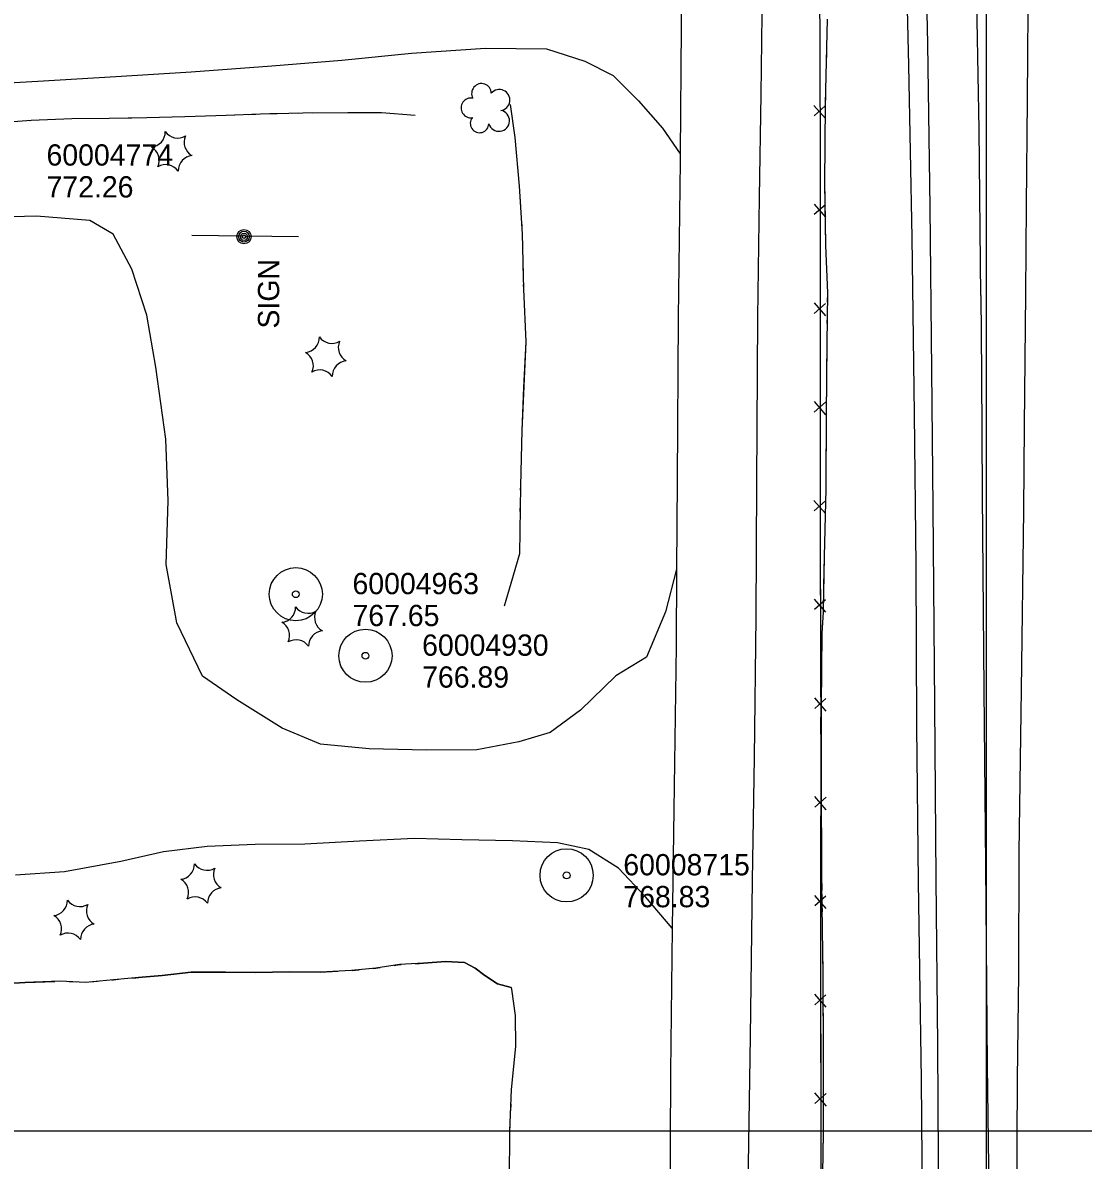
# Model space of a CAD drawing. Extents: x 591954 to 597000, y 198576 to 213500.
# Drawn here: x 593728 to 594027.3, y 203491.7 to 203812.6 of the extents above; entities that cross this region are included whole.
import ezdxf

# ---------------------------------------------------------------- set-up
doc = ezdxf.new("R2010")
doc.units = 0
for name, color, linetype in [('Level 10', 7, 'Continuous'), ('Level 11', 7, 'Continuous'), ('Level 14', 7, 'Continuous'), ('Level 15', 7, 'Continuous'), ('Level 17', 7, 'Continuous'), ('Level 18', 7, 'Continuous'), ('Level 19', 7, 'Continuous'), ('Level 6', 7, 'Continuous')]:
    doc.layers.add(name, color=color, linetype=linetype)

msp = doc.modelspace()

# ---------------------------------------------------------------- linework, layer by layer
at = {"layer": 'Level 10'}
for p, q in [((594000, 203500), (594000, 205000)), ((594000, 203000), (594000, 204500)), ((594000, 202500), (594000, 204000)), ((592000, 203500), (594000, 203500)), ((592500, 203500), (594000, 203500)), ((593000, 203500), (595500, 203500)), ((593000, 203500), (595000, 203500)), ((594000, 202000), (594000, 203500))]:
    msp.add_line(p, q, dxfattribs=at)
at = {"layer": 'Level 11'}
for points in [[(594015.23, 204165.45), (594014.85, 204146.55), (594014.65, 204110.52), (594014.29, 204083.22), (594014.24, 204053.5), (594013.4, 203978.43), (594012.8, 203918.14), (594012.43, 203895.91), (594012.01, 203858.13), (594011.79, 203828.88), (594011.48, 203790.83), (594011.17, 203761.06), (594011.02, 203736.22), (594010.63, 203698.93), (594010.44, 203675.01), (594009.79, 203624.48), (594009.17, 203578.67), (594009.06, 203544.44), (594008.64, 203514.6), (594008.51, 203479.79)], [(593940.62, 204162.09), (593940.4, 204129.88), (593940.03, 204090.41), (593939.49, 204053.05), (593938.94, 204015.93), (593938.58, 203974.3), (593937.94, 203932.12), (593937.68, 203896.92), (593937.23, 203858.14), (593936.68, 203822.57), (593936.36, 203792.4), (593935.89, 203763.38), (593935.41, 203729.6), (593935.08, 203682.81), (593934.88, 203645.02), (593934.44, 203605.35)], [(593961.65, 204163.04), (593965.45, 204136.99), (593968.67, 204110.67), (593970.74, 204075.26), (593972.45, 204033.82), (593973.58, 203988.9), (593974.82, 203946.03), (593975.92, 203897.34), (593976.68, 203856.52), (593978.02, 203800.6), (593978.97, 203752.03), (593979.61, 203702.29), (593980.1, 203659.41), (593980.22, 203614.07), (593980.71, 203570.31), (593981.6, 203514.55), (593981.98, 203469.09), (593982.07, 203426.61), (593982.33, 203377.34), (593982.72, 203332.29), (593983.17, 203289.17), (593983.67, 203263.2), (593983.81, 203251.26)], [(593965.05, 204163.19), (593970.04, 204132.73), (593974.61, 204091.78), (593976.68, 204065.08), (593979.39, 203988.96), (593980.7, 203941.24), (593981.64, 203891.67), (593982.29, 203854.48), (593983.36, 203806.63), (593984.01, 203760.49), (593984.46, 203714.61), (593984.92, 203675.92), (593985.38, 203620.11), (593985.68, 203570.99), (593986.21, 203524.23), (593986.5, 203475.43), (593986.97, 203423.19), (593987.47, 203371.18), (593987.91, 203323.4), (593988.31, 203274.67), (593988.49, 203251.48)], [(593998.4, 203735.64), (593997.95, 203782.52), (593997.06, 203828.83), (593996.06, 203873.49), (593995.21, 203915.96), (593994.27, 203965.11), (593992.93, 204024.91), (593990.73, 204066.84), (593987.76, 204108.34), (593986.13, 204129.79)], [(593915.05, 203883.57), (593915.04, 203882.73), (593914.2, 203846.49), (593913.84, 203811.42), (593913.57, 203775.67)], [(593913.57, 203775.67), (593913.55, 203773.46), (593913.05, 203729.51), (593912.69, 203683.56), (593912.55, 203658.51)], [(593998.4, 203735.64), (593998.65, 203713.55), (593998.78, 203679.53), (593999.23, 203624.53), (593999.74, 203575), (594000.23, 203518.46), (594000.99, 203461.67), (594001.41, 203414.5), (594001.87, 203365.71), (594002.09, 203312.64), (594002.46, 203282.74), (594002.71, 203252.13)], [(593912.55, 203658.51), (593912.44, 203636.74), (593911.77, 203590.73), (593911.27, 203557.24)], [(593934.44, 203605.35), (593933.91, 203570.65), (593933.29, 203526.57), (593932.77, 203490.61), (593932.4, 203451.48), (593931.77, 203413.15), (593931.54, 203374.67), (593931.27, 203331.27), (593931.18, 203290.52), (593931.13, 203269.85), (593930.88, 203248.83)], [(593911.27, 203557.24), (593911.27, 203557.08), (593910.84, 203516.65), (593910.7, 203475.97), (593910.21, 203439.23), (593909.68, 203405.08), (593909.44, 203376.63), (593909.32, 203339.14), (593909.33, 203310.56), (593908.86, 203271.08), (593908.94, 203247.82)]]:
    msp.add_lwpolyline(points, dxfattribs=at)
at = {"layer": 'Level 14'}
msp.add_lwpolyline([(593805.89, 203752.21), (593775.8, 203752.61)], dxfattribs=at)
for centre, radius in [((593790.48, 203752.28), 2.02), ((593790.48, 203752.29), 1.52), ((593790.49, 203752.25), 1.01), ((593790.49, 203752.26), 0.502)]:
    msp.add_circle(centre, radius, dxfattribs=at)
at = {"layer": 'Level 15'}
for p, q in [((593951.28, 203789.32), (593954.54, 203785.62)), ((593954.52, 203789.17), (593951.36, 203786.36)), ((593951.34, 203761.47), (593954.58, 203757.76)), ((593954.58, 203761.3), (593951.41, 203758.51)), ((593951.36, 203733.61), (593954.6, 203729.9)), ((593954.6, 203733.44), (593951.43, 203730.65)), ((593951.35, 203705.75), (593954.58, 203702.03)), ((593954.59, 203705.58), (593951.41, 203702.79)), ((593951.33, 203677.89), (593954.57, 203674.17)), ((593954.57, 203677.72), (593951.4, 203674.93)), ((593951.38, 203650.03), (593954.63, 203646.32)), ((593954.62, 203649.87), (593951.45, 203647.06)), ((593951.45, 203622.17), (593954.7, 203618.46)), ((593954.69, 203622.01), (593951.53, 203619.2)), ((593951.49, 203594.31), (593954.72, 203590.59)), ((593954.73, 203594.14), (593951.55, 203591.35)), ((593951.47, 203566.45), (593954.71, 203562.73)), ((593954.71, 203566.28), (593951.54, 203563.49)), ((593951.45, 203538.59), (593954.7, 203534.88)), ((593954.69, 203538.42), (593951.53, 203535.62)), ((593951.51, 203510.73), (593954.76, 203507.02)), ((593954.75, 203510.57), (593951.58, 203507.76))]:
    msp.add_line(p, q, dxfattribs=at)
for points in [[(593952.49, 204162.62), (593952.93, 204121.3), (593953.01, 204074.96), (593953.07, 204027.25), (593953.35, 203982.16), (593953.16, 203929.85), (593953.07, 203877.66), (593952.88, 203826.34), (593953.07, 203776.33), (593953.1, 203729.63), (593953.07, 203668.17), (593953.23, 203607.05), (593953.19, 203537.85), (593953.34, 203463.16), (593953.34, 203394.4), (593954.21, 203340.64), (593954.89, 203284.3), (593955.5, 203249.96)], [(593952.94, 203811.77), (593952.98, 203800.45)], [(593952.98, 203800.45), (593953.02, 203790.49)], [(593953.04, 203783.91), (593953.07, 203776.33), (593953.07, 203772.59)], [(593953.07, 203772.59), (593953.08, 203762.63)], [(593953.08, 203756.05), (593953.09, 203744.73)], [(593953.09, 203744.73), (593953.09, 203734.77)], [(593953.1, 203728.19), (593953.09, 203716.87)], [(593953.09, 203716.87), (593953.09, 203706.91)], [(593953.08, 203700.33), (593953.08, 203689.01)], [(593953.08, 203689.01), (593953.07, 203679.05)], [(593953.07, 203672.47), (593953.07, 203668.17), (593953.09, 203661.15)], [(593953.09, 203661.15), (593953.11, 203651.19)], [(593953.13, 203644.61), (593953.16, 203633.29)], [(593953.16, 203633.29), (593953.19, 203623.33)], [(593953.21, 203616.75), (593953.23, 203607.05), (593953.23, 203605.43)], [(593953.23, 203605.43), (593953.23, 203595.47)], [(593953.22, 203588.89), (593953.22, 203577.57)], [(593953.22, 203577.57), (593953.21, 203567.61)], [(593953.21, 203561.03), (593953.2, 203549.71)], [(593953.2, 203549.71), (593953.2, 203539.75)], [(593953.2, 203533.17), (593953.23, 203521.85)], [(593953.23, 203521.85), (593953.25, 203511.89)], [(593953.26, 203505.31), (593953.28, 203493.99)], [(593953.28, 203493.99), (593953.3, 203484.03)]]:
    msp.add_lwpolyline(points, dxfattribs=at)
at = {"layer": 'Level 17'}
for points in [[(593894.74, 203797.68), (593886.72, 203801.72), (593875.94, 203805.14), (593858.64, 203805.32), (593837.74, 203803.95), (593818.05, 203802.01), (593798.33, 203800.42), (593775.61, 203798.65), (593754.35, 203797.39), (593732.29, 203796.06), (593710.66, 203794.81), (593694.63, 203793.84), (593672.48, 203793.13), (593650.27, 203790.86), (593628.04, 203787.62), (593606.73, 203783.89), (593592.26, 203781.02), (593593.23, 203760.71), (593594.76, 203747.29), (593613, 203739.07)], [(593894.74, 203797.68), (593901.82, 203790.61), (593908.54, 203782.93), (593913.57, 203775.67)], [(593912.55, 203658.52), (593909.47, 203646.4), (593904.08, 203633.65), (593895.42, 203628.37), (593885.41, 203618.7), (593876.87, 203612.42), (593868.04, 203609.74), (593856.16, 203607.55), (593841.98, 203607.39), (593825.85, 203607.8), (593812.07, 203609.07), (593801.23, 203613.65), (593788.48, 203621.6), (593778.76, 203628.3), (593771.54, 203643.34), (593768.52, 203659.83), (593769.12, 203677.74), (593768.44, 203695.12), (593765.58, 203715.46), (593763.06, 203730.18), (593758.86, 203743.07), (593753.59, 203752.96), (593747.02, 203756.85), (593731.94, 203758.08), (593721.65, 203757.78)], [(593911.27, 203557.24), (593903.76, 203566.06), (593896.14, 203574.1), (593887.75, 203579.42), (593878.96, 203581.32), (593866.3, 203581.82), (593851.95, 203582.13), (593838.59, 203582.54), (593823.07, 203581.72), (593807.69, 203580.92), (593793.6, 203580.77), (593780.07, 203580.2), (593767.81, 203578.78), (593755.71, 203575.98), (593739.78, 203573.07), (593725.97, 203572.18)]]:
    msp.add_lwpolyline(points, dxfattribs=at)
at = {"layer": 'Level 18'}
for centre, radius, start, end in [((593857.5, 203792.68), 2.78, 1.3946, 209.1675), ((593854.5, 203788.6), 2.78, 78.0716, 279.0826), ((593862.54, 203790.82), 2.97, 278.4237, 139.6575), ((593856.96, 203784.21), 2.61, 140.7797, 358.7123), ((593862.43, 203784.97), 2.97, 196.0745, 79.0477), ((593763.96, 203781.83), 4.3, 275.2113, 0.9762), ((593771.77, 203784.38), 4.3, 215.2113, 300.9762), ((593777.89, 203778.89), 4.3, 155.2113, 240.9762), ((593762.26, 203773.79), 4.3, 335.2113, 60.9762), ((593776.2, 203770.85), 4.3, 95.2113, 180.9762), ((593768.38, 203768.3), 4.3, 35.2113, 120.9762), ((593807.45, 203723.91), 4.3, 275.2113, 0.9762), ((593815.27, 203726.46), 4.3, 215.2113, 300.9762), ((593821.38, 203720.97), 4.3, 155.2113, 240.9762), ((593805.76, 203715.87), 4.3, 335.2113, 60.9762), ((593811.87, 203710.38), 4.3, 35.2113, 120.9762), ((593819.69, 203712.93), 4.3, 95.2113, 180.9762), ((593800.75, 203647.78), 4.3, 275.2113, 0.9762), ((593808.57, 203650.34), 4.3, 215.2113, 300.9762), ((593814.69, 203644.85), 4.3, 155.2113, 240.9762), ((593799.06, 203639.74), 4.3, 335.2113, 60.9762), ((593812.99, 203636.8), 4.3, 95.2113, 180.9762), ((593805.18, 203634.25), 4.3, 35.2113, 120.9762), ((593772.23, 203575.28), 4.3, 275.2113, 0.9762), ((593780.04, 203577.83), 4.3, 215.2113, 300.9762), ((593786.16, 203572.34), 4.3, 155.2113, 240.9762), ((593770.53, 203567.24), 4.3, 335.2113, 60.9762), ((593784.47, 203564.3), 4.3, 95.2113, 180.9762), ((593736.39, 203565.05), 4.3, 275.2113, 0.9762), ((593744.21, 203567.6), 4.3, 215.2113, 300.9762), ((593750.32, 203562.11), 4.3, 155.2113, 240.9762), ((593776.65, 203561.74), 4.3, 35.2113, 120.9762), ((593734.7, 203557), 4.3, 335.2113, 60.9762), ((593748.63, 203554.07), 4.3, 95.2113, 180.9762), ((593740.81, 203551.51), 4.3, 35.2113, 120.9762)]:
    msp.add_arc(centre, radius, start, end, dxfattribs=at)
at = {"layer": 'Level 19'}
for points in [[(593955.06, 203813.67), (593954.52, 203789.66), (593954.26, 203767.39), (593954.61, 203749.83), (593955.13, 203736.4), (593954.92, 203722.03), (593954.79, 203702.22), (593954.65, 203681.18), (593954.2, 203662.08), (593953.88, 203646.42), (593953.59, 203640.37), (593953.36, 203620.14), (593953.34, 203597.23), (593953.5, 203570.1), (593953.82, 203543.89), (593953.93, 203520.72), (593953.92, 203499.4), (593953.57, 203476.64)], [(593954.97, 203809.78), (593954.93, 203807.78)], [(593954.84, 203803.78), (593954.79, 203801.78)], [(593954.7, 203797.78), (593954.66, 203795.79)], [(593954.57, 203791.79), (593954.52, 203789.66), (593954.26, 203767.39), (593954.35, 203762.79)], [(593865.64, 203789.57), (593866.93, 203780.29), (593868.17, 203766.49), (593868.98, 203753.07), (593869.33, 203737.48), (593869.97, 203722.58), (593868.85, 203697.64), (593868.47, 203681.99), (593868.19, 203662.81), (593865.8, 203654.46), (593863.92, 203648.07)], [(593865.64, 203789.57), (593866.93, 203780.29), (593868.17, 203766.49), (593868.52, 203760.72)], [(593838.77, 203786.46), (593829.3, 203787.2), (593819.81, 203787.18), (593807.09, 203787.13), (593795.12, 203786.81), (593785.48, 203786.42), (593773.78, 203786.04), (593763.03, 203785.83), (593752.41, 203785.58), (593741.86, 203785.55), (593730.4, 203785.01), (593718.95, 203784.25), (593707.91, 203783.64), (593700.03, 203783.4)], [(593758.82, 203785.73), (593752.41, 203785.58), (593741.86, 203785.55), (593730.4, 203785.01), (593729.84, 203784.97)], [(593787.81, 203786.52), (593785.48, 203786.42), (593773.78, 203786.04), (593763.03, 203785.83), (593758.82, 203785.73)], [(593793.8, 203786.76), (593791.81, 203786.68)], [(593799.8, 203786.94), (593797.8, 203786.89)], [(593805.8, 203787.1), (593803.8, 203787.05)], [(593838.77, 203786.46), (593829.3, 203787.2), (593819.81, 203787.18), (593809.8, 203787.14)], [(593954.35, 203762.79), (593954.61, 203749.83), (593955.13, 203736.4), (593955.09, 203733.8)], [(593868.76, 203756.73), (593868.88, 203754.73)], [(593869.04, 203750.74), (593869.08, 203748.74)], [(593869.17, 203744.74), (593869.21, 203742.74)], [(593869.3, 203738.74), (593869.33, 203737.48), (593869.97, 203722.58), (593869.39, 203709.77)], [(593955.03, 203729.8), (593955, 203727.8)], [(593954.94, 203723.8), (593954.92, 203722.03), (593954.92, 203721.8)], [(593954.89, 203717.8), (593954.88, 203715.8)], [(593954.85, 203711.8), (593954.79, 203702.22), (593954.66, 203682.8)], [(593869.39, 203709.77), (593868.85, 203697.64), (593868.47, 203681.99), (593868.45, 203680.78)], [(593954.66, 203682.8), (593954.65, 203681.18), (593954.2, 203662.08), (593954.03, 203653.81)], [(593868.39, 203676.78), (593868.36, 203674.78)], [(593868.31, 203670.78), (593868.28, 203668.78)], [(593868.22, 203664.79), (593868.19, 203662.81), (593868.18, 203662.79)], [(593867.08, 203658.94), (593865.8, 203654.46), (593863.92, 203648.07)], [(593953.95, 203649.81), (593953.91, 203647.81)], [(593953.76, 203643.82), (593953.66, 203641.82)], [(593953.57, 203637.82), (593953.54, 203635.82)], [(593953.49, 203631.82), (593953.36, 203620.14), (593953.35, 203602.82)], [(593953.35, 203602.82), (593953.34, 203597.23), (593953.48, 203573.82)], [(593953.51, 203569.82), (593953.53, 203567.82)], [(593953.58, 203563.82), (593953.6, 203561.82)], [(593953.65, 203557.82), (593953.68, 203555.82)], [(593953.72, 203551.82), (593953.82, 203543.89), (593953.92, 203522.82)], [(593865.88, 203540.5), (593862.06, 203541.52), (593858.4, 203543.81), (593855.73, 203545.91), (593852.67, 203547.57), (593847.37, 203547.8), (593841.16, 203547.31), (593834.4, 203546.92), (593827.71, 203545.88), (593820.81, 203545.24), (593812.03, 203544.82), (593803.2, 203544.87), (593793.84, 203544.72), (593785.28, 203544.84), (593775.56, 203544.76), (593767.38, 203543.85), (593761.74, 203543.35), (593753.63, 203542.68), (593745.74, 203541.92), (593738.61, 203542.27), (593728.73, 203541.87), (593719.02, 203541.29)], [(593838.85, 203547.18), (593841.16, 203547.31), (593847.37, 203547.8), (593852.67, 203547.57), (593855.73, 203545.91), (593858.4, 203543.81), (593862.06, 203541.52), (593865.88, 203540.5)], [(593759.06, 203543.13), (593761.74, 203543.35), (593767.38, 203543.85), (593775.56, 203544.76), (593785.28, 203544.84), (593787.98, 203544.8)], [(593787.98, 203544.8), (593793.84, 203544.72), (593803.2, 203544.87), (593812.03, 203544.82), (593816.97, 203545.06)], [(593820.97, 203545.26), (593822.96, 203545.44)], [(593826.94, 203545.8), (593827.71, 203545.88), (593828.93, 203546.07)], [(593832.88, 203546.68), (593834.4, 203546.92), (593834.86, 203546.95)], [(593708.17, 203541.68), (593712.97, 203541.23), (593719.02, 203541.29), (593728.73, 203541.87), (593737.13, 203542.21)], [(593741.12, 203542.15), (593743.12, 203542.05)], [(593747.11, 203542.05), (593749.1, 203542.24)], [(593753.08, 203542.62), (593753.63, 203542.68), (593755.08, 203542.8)], [(593865.88, 203540.5), (593866.01, 203540.01), (593867.04, 203532.55), (593867.11, 203523.84), (593865.9, 203511.67), (593865.43, 203499.99), (593865.32, 203486.07), (593864.87, 203472.49), (593865.43, 203461.49), (593865.11, 203444.61), (593864.12, 203429.12), (593863.05, 203414.19), (593862.78, 203400.91), (593862, 203386.51), (593861.83, 203373.08), (593862.33, 203367.19), (593862.94, 203362.22)], [(593865.88, 203540.5), (593866.01, 203540.01), (593867.04, 203532.55), (593867.11, 203523.84), (593865.9, 203511.67), (593865.9, 203511.64)], [(593953.92, 203522.82), (593953.93, 203520.72), (593953.92, 203499.4), (593953.84, 203493.82)], [(593865.74, 203507.65), (593865.66, 203505.65)], [(593865.5, 203501.65), (593865.43, 203499.99), (593865.43, 203499.65)], [(593865.4, 203495.65), (593865.38, 203493.65)]]:
    msp.add_lwpolyline(points, dxfattribs=at)
at = {"layer": 'Level 6'}
for centre, radius in [((593805.1, 203651.42), 7.5), ((593805.1, 203651.42), 7.5), ((593805.1, 203651.42), 7.5), ((593805.1, 203651.42), 7.5), ((593805.1, 203651.42), 0.96), ((593805.1, 203651.42), 0.96), ((593805.1, 203651.42), 0.96), ((593805.1, 203651.42), 0.96), ((593824.75, 203634.06), 7.5), ((593824.75, 203634.06), 7.5), ((593824.75, 203634.06), 7.5), ((593824.75, 203634.06), 7.5), ((593824.75, 203634.06), 0.96), ((593824.75, 203634.06), 0.96), ((593824.75, 203634.06), 0.96), ((593824.75, 203634.06), 0.96), ((593881.53, 203572.11), 7.5), ((593881.53, 203572.11), 7.5), ((593881.53, 203572.11), 7.5), ((593881.53, 203572.11), 7.5), ((593881.53, 203572.11), 0.96), ((593881.53, 203572.11), 0.96), ((593881.53, 203572.11), 0.96), ((593881.53, 203572.11), 0.96)]:
    msp.add_circle(centre, radius, dxfattribs=at)

# ---------------------------------------------------------------- texts
at = {"layer": 'Level 14'}
msp.add_text('SIGN', height=6, rotation=90, dxfattribs=at).set_placement((593800.42, 203726.36))
at = {"layer": 'Level 6'}
for s, p in [('60004774', (593734.75, 203772.33)), ('60004774', (593734.75, 203772.33)), ('60004774', (593734.75, 203772.33)), ('60004774', (593734.75, 203772.33)), ('772.26', (593734.75, 203763.33)), ('772.26', (593734.75, 203763.33)), ('772.26', (593734.75, 203763.33)), ('772.26', (593734.75, 203763.33)), ('60004963', (593821.1, 203651.42)), ('60004963', (593821.1, 203651.42)), ('60004963', (593821.1, 203651.42)), ('60004963', (593821.1, 203651.42)), ('767.65', (593821.1, 203642.42)), ('767.65', (593821.1, 203642.42)), ('767.65', (593821.1, 203642.42)), ('767.65', (593821.1, 203642.42)), ('60004930', (593840.75, 203634.06)), ('60004930', (593840.75, 203634.06)), ('60004930', (593840.75, 203634.06)), ('60004930', (593840.75, 203634.06)), ('766.89', (593840.75, 203625.06)), ('766.89', (593840.75, 203625.06)), ('766.89', (593840.75, 203625.06)), ('766.89', (593840.75, 203625.06)), ('60008715', (593897.53, 203572.11)), ('60008715', (593897.53, 203572.11)), ('60008715', (593897.53, 203572.11)), ('60008715', (593897.53, 203572.11)), ('768.83', (593897.53, 203563.11)), ('768.83', (593897.53, 203563.11)), ('768.83', (593897.53, 203563.11)), ('768.83', (593897.53, 203563.11))]:
    msp.add_text(s, height=6, dxfattribs=at).set_placement(p)

doc.saveas('drawing.dxf')
